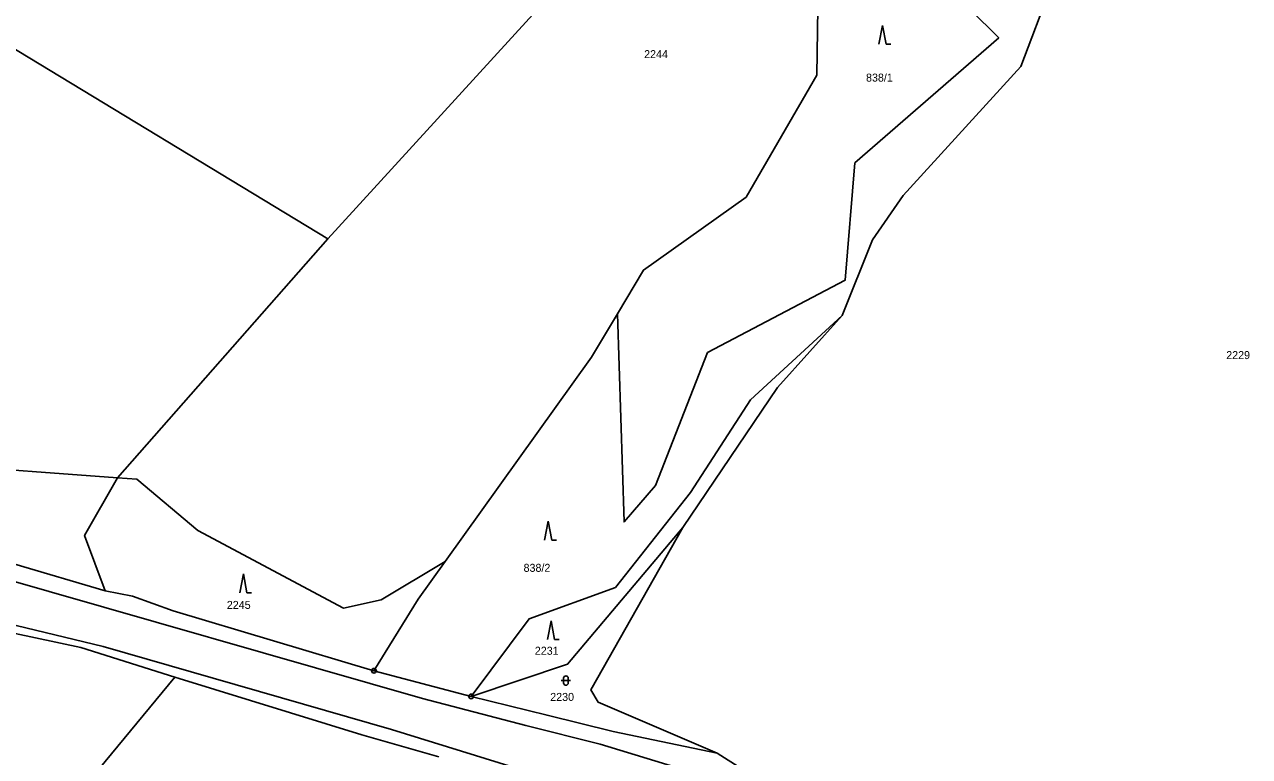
# Model space of a CAD drawing. Extents: x -504988 to -494607, y -1123820 to -1114018.
# Drawn here: x -503013.9 to -502753.7, y -1119937 to -1119781.4 of the extents above; entities that cross this region are included whole.
import ezdxf

# ---------------------------------------------------------------- set-up
doc = ezdxf.new("R2010")
doc.units = 0
for name, color, linetype in [('Hranice parcel', 7, 'Continuous'), ('Parcelní čísla', 7, 'Continuous'), ('Vnitřní kresba', 7, 'Continuous'), ('Značky bodu BP', 7, 'Continuous'), ('Značky kultur', 7, 'Continuous')]:
    doc.layers.add(name, color=color, linetype=linetype)

msp = doc.modelspace()

# ---------------------------------------------------------------- linework, layer by layer
at = {"layer": 'Hranice parcel'}
for p, q in [((-502949.46, -1119826.98), (-503045.01, -1119769.11)), ((-502949.46, -1119826.98), (-502994.16, -1119877.77)), ((-502981.99, -1119920.09), (-503071.71, -1120028.97)), ((-502919.02, -1119924.22), (-502939.67, -1119918.75))]:
    msp.add_line(p, q, dxfattribs=at)
for points in [[(-502756.44, -1119669.32), (-502865.35, -1119734.81), (-502949.46, -1119826.98)], [(-502887.95, -1119842.92), (-502882.4, -1119833.64), (-502860.64, -1119818.1), (-502845.59, -1119792.2), (-502845.12, -1119759), (-502839.28, -1119739.28), (-502807.82, -1119716.22), (-502806.35, -1119715.06)], [(-502887.95, -1119842.92), (-502886.55, -1119887.12), (-502879.85, -1119879.38), (-502868.83, -1119851.16), (-502839.62, -1119835.79), (-502837.58, -1119810.85), (-502806.97, -1119784.25), (-502819.05, -1119772.26)], [(-502795.85, -1119773.27), (-502802.31, -1119790.39), (-502827.28, -1119817.77), (-502833.77, -1119827.17), (-502840.22, -1119843.27)], [(-503107.12, -1119830.12), (-503107.35, -1119832.69), (-503107.87, -1119838.39), (-503109.36, -1119859.28), (-503104.01, -1119869.7), (-503080.54, -1119877.44), (-503064.7, -1119861.74), (-503047.99, -1119869.95), (-503032.4, -1119874.92), (-502994.16, -1119877.77)], [(-502924.54, -1119895.53), (-502893.44, -1119852.1), (-502887.95, -1119842.92)], [(-502840.22, -1119843.27), (-502859.68, -1119861.22), (-502872.43, -1119880.86), (-502888.39, -1119901.1), (-502906.73, -1119907.75), (-502919.02, -1119924.22)], [(-502840.22, -1119843.27), (-502853.98, -1119858.55), (-502874.11, -1119888.32)], [(-503153.07, -1119872.35), (-503149.99, -1119872.84), (-503142.12, -1119874.83), (-503133.3, -1119877.06), (-503106.22, -1119880.36), (-503072.42, -1119884.47), (-503058.53, -1119886.16), (-503041.13, -1119889.23), (-503027, -1119892.83), (-503015.98, -1119896.09), (-502996.76, -1119901.76)], [(-502994.16, -1119877.77), (-503001.15, -1119889.99), (-502996.76, -1119901.76)], [(-502994.16, -1119877.77), (-502990.02, -1119878.08), (-502977.11, -1119888.97), (-502946.14, -1119905.46), (-502938.14, -1119903.69), (-502924.54, -1119895.53)], [(-502874.11, -1119888.32), (-502898.54, -1119917.34), (-502919.02, -1119924.22)], [(-502874.11, -1119888.32), (-502893.62, -1119922.78), (-502892.05, -1119925.46), (-502866.76, -1119936.27)], [(-502939.67, -1119918.75), (-502930.3, -1119903.57), (-502924.54, -1119895.53)], [(-502996.76, -1119901.76), (-502990.93, -1119902.92), (-502982.34, -1119906.02), (-502939.67, -1119918.75)], [(-502981.99, -1119920.09), (-503001.94, -1119913.83), (-503025.56, -1119908.77), (-503028.65, -1119908.12), (-503040.18, -1119905.71)], [(-502925.9, -1119937.02), (-502942.28, -1119932.34), (-502981.04, -1119920.39), (-502981.99, -1119920.09)], [(-502919.02, -1119924.22), (-502902.9, -1119928.22), (-502888.87, -1119931.7), (-502866.76, -1119936.27)], [(-502866.76, -1119936.27), (-502842.16, -1119951.9), (-502832.22, -1119961.21), (-502793.5, -1119997.58)]]:
    msp.add_lwpolyline(points, dxfattribs=at)
at = {"layer": 'Vnitřní kresba'}
for p, q in [((-503021.82, -1119898.16), (-502929.33, -1119924.66)), ((-502997.21, -1119913.63), (-503048.57, -1119901.13)), ((-502935.96, -1119931.25), (-502997.21, -1119913.63)), ((-502929.33, -1119924.66), (-502907.42, -1119930.37)), ((-502907.42, -1119930.37), (-502891.62, -1119934.38)), ((-502884.59, -1119947.09), (-502935.96, -1119931.25)), ((-502891.62, -1119934.38), (-502870.01, -1119940.96))]:
    msp.add_line(p, q, dxfattribs=at)
at = {"layer": 'Značky bodu BP'}
for centre, radius in [((-502939.67, -1119918.75), 0.5), ((-502939.67, -1119918.75), 0.0303), ((-502919.02, -1119924.22), 0.5), ((-502919.02, -1119924.22), 0.0303)]:
    msp.add_circle(centre, radius, dxfattribs=at)
at = {"layer": 'Značky kultur'}
for p, q in [((-502831.67, -1119781.63), (-502832.42, -1119785.63)), ((-502830.92, -1119785.63), (-502831.67, -1119781.63)), ((-502830.92, -1119785.63), (-502829.92, -1119785.63)), ((-502902.67, -1119886.98), (-502903.42, -1119890.98)), ((-502901.92, -1119890.98), (-502902.67, -1119886.98)), ((-502901.92, -1119890.98), (-502900.92, -1119890.98)), ((-502967.41, -1119898.2), (-502968.16, -1119902.2)), ((-502966.66, -1119902.2), (-502967.41, -1119898.2)), ((-502966.66, -1119902.2), (-502965.66, -1119902.2)), ((-502902.06, -1119908.12), (-502902.81, -1119912.12)), ((-502901.31, -1119912.12), (-502902.06, -1119908.12)), ((-502901.31, -1119912.12), (-502900.31, -1119912.12)), ((-502899.4, -1119920.34), (-502899.4, -1119921.34)), ((-502898.4, -1119921.34), (-502898.4, -1119920.34)), ((-502899.9, -1119920.84), (-502897.9, -1119920.84))]:
    msp.add_line(p, q, dxfattribs=at)
for centre, start, end in [((-502898.9, -1119920.34), 0, 180), ((-502898.9, -1119921.34), 180, 359.9879)]:
    msp.add_arc(centre, 0.5, start, end, dxfattribs=at)

# ---------------------------------------------------------------- texts
at = {"layer": 'Parcelní čísla'}
for s, p in [('2244', (-502882.3, -1119788.6)), ('838/1', (-502835.17, -1119793.58)), ('2229', (-502758.67, -1119852.54)), ('838/2', (-502907.9, -1119897.74)), ('2245', (-502970.92, -1119905.62)), ('2231', (-502905.51, -1119915.36)), ('2230', (-502902.24, -1119925.17))]:
    msp.add_text(s, height=1.7, dxfattribs=at).set_placement(p)

doc.saveas('drawing.dxf')
